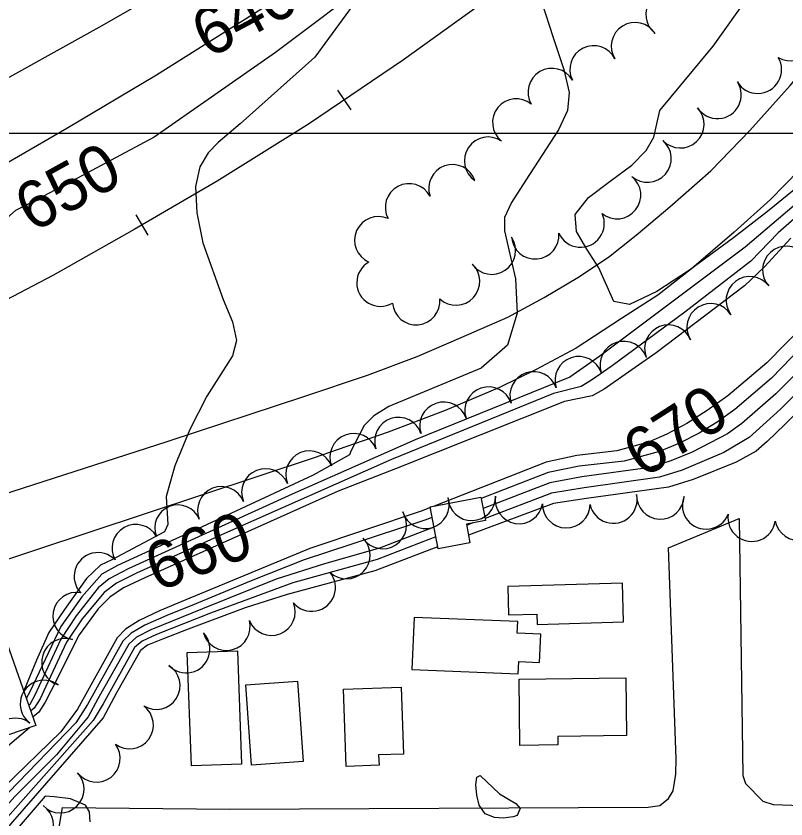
# Model space of a CAD drawing. Extents: x 79600 to 91800, y 75600 to 84400.
# Drawn here: x 83038.1 to 83361.8, y 80711.7 to 81049.5 of the extents above; entities that cross this region are included whole.
import ezdxf

# ---------------------------------------------------------------- set-up
doc = ezdxf.new("R2010")
doc.units = 0
for name, color, linetype in [('084-085$0$BLDG', 7, 'Continuous'), ('084-085$0$GRID', 7, 'Continuous'), ('084-085$0$INDEX', 7, 'Continuous'), ('084-085$0$INDXLBL', 7, 'Continuous'), ('084-085$0$INTER', 7, 'Continuous'), ('084-085$0$ROAD', 7, 'Continuous'), ('084-085$0$RR', 7, 'Continuous'), ('084-085$0$TREES', 7, 'Continuous')]:
    doc.layers.add(name, color=color, linetype=linetype)

# ---------------------------------------------------------------- blocks, each defined once
blk = doc.blocks.new('084-085$0$RRTICK100')
blk.add_line((0, -5), (0, 5))

msp = doc.modelspace()

# ---------------------------------------------------------------- linework, layer by layer
at = {"layer": '084-085$0$BLDG'}
for points in [[(83235.49, 80837.2), (83227.49, 80835.69), (83228.97, 80827.87), (83215.65, 80825.35), (83212.31, 80843.02), (83233.63, 80847.05)], [(83245.2, 80797.56), (83257.13, 80797.9), (83257.25, 80793.56), (83293.54, 80794.6), (83293.08, 80810.83), (83244.86, 80809.45)], [(82906.42, 80763.3), (83028.69, 80801.38), (83046.42, 80750.97), (82923.55, 80709.14)], [(83249.5, 80777.88), (83258.27, 80777.54), (83258.74, 80789.4), (83248.88, 80789.79), (83249.07, 80794.7), (83205.47, 80796.4), (83204.61, 80774.51), (83249.3, 80772.77)], [(83110.14, 80781.67), (83131.18, 80782.42), (83132.89, 80734.74), (83111.85, 80733.98)], [(83265.94, 80742.88), (83265.88, 80742.83), (83249.99, 80742.65), (83249.67, 80770.56), (83294.53, 80771.08), (83294.81, 80746.78), (83265.9, 80746.44)], [(83134.71, 80768.12), (83156.54, 80769.66), (83158.93, 80735.86), (83137.09, 80734.31)], [(83190.59, 80738.64), (83190.75, 80734.28), (83176.99, 80733.8), (83175.84, 80766.28), (83200.08, 80767.13), (83201.07, 80739.01)]]:
    msp.add_lwpolyline(points, close=True, dxfattribs=at)
at = {"layer": '084-085$0$GRID'}
msp.add_line((85000, 81000), (80000, 81000), dxfattribs=at)
at = {"layer": '084-085$0$INDEX'}
for points in [[(83472.67, 81305.57), (83424.24, 81268.33), (83327.82, 81190.09), (83314.37, 81179.41), (83250.25, 81129.62), (83203.94, 81095.43), (83166.06, 81068.07), (83097.13, 81024.57), (83059.43, 81002.19), (83024.08, 80981.75)], [(83465.53, 81299.36), (83455.55, 81287.44), (83359.37, 81198.24), (83310.96, 81158.63), (83277.1, 81131.9), (83147.18, 81034.2), (83096.26, 80998.53), (83061.85, 80980.11), (83044.86, 80971.24), (83037.87, 80967.62), (83029.37, 80960.29), (83006.61, 80933.25), (82996.35, 80923.79), (82987.43, 80912.51), (82983.75, 80904.64), (82982.71, 80895.43), (82985.29, 80885.25), (82998.1, 80862.22), (82979.11, 80812.56), (82973.75, 80797.91), (82961.3, 80780.39)], [(83363.9, 80956.06), (83352.86, 80943.96), (83344.41, 80935.96), (83307.31, 80907.84), (83285.36, 80892.49), (83280.42, 80889.71), (83268.81, 80887.35), (83197.62, 80859.05), (83173.62, 80849.65), (83092.25, 80813.18), (83083.37, 80808.89), (83077.57, 80804.98), (83072.67, 80800.07), (83064.73, 80789.2), (83052.93, 80765.78), (83050.4, 80760.82), (83047.66, 80756.61), (83045.17, 80754.53)], [(83369.33, 80919.42), (83353.86, 80903.57), (83337.35, 80889.75), (83328.72, 80883.48), (83320.13, 80878), (83311.82, 80873.55), (83304.02, 80870.18), (83290.78, 80866.56), (83273.92, 80864.65), (83261.06, 80861.73), (83214, 80843.33)], [(83212.37, 80842.7), (83208.5, 80841.18), (83161.69, 80825.49), (83109.55, 80803.82), (83098.47, 80799.22), (83089.85, 80795.2), (83084.22, 80791.6), (83080.62, 80787.88), (83064, 80757.86), (83057.02, 80748.37), (83032.69, 80724.85), (83007.86, 80699.14), (82992.91, 80679.77), (82964.33, 80646.26), (82955.87, 80636.61), (82946.44, 80626.85), (82927.14, 80610.42), (82913.06, 80600.21), (82882.68, 80583.55), (82863.17, 80570.05), (82847.84, 80563.87)], [(83069.24, 80710.46), (83069.04, 80714.67), (83067.35, 80717.51), (83060.98, 80720.16), (83054.14, 80721.02), (83050.37, 80721.22), (83031.89, 80699.75)]]:
    msp.add_lwpolyline(points, dxfattribs=at)
at = {"layer": '084-085$0$INTER'}
msp.add_line((83230.25, 80836.21), (83227.58, 80835.2), dxfattribs=at)
for points in [[(83372.83, 80982.49), (83354.16, 80967.2), (83339.77, 80956.17), (83321.33, 80942.59), (83307.6, 80933.57), (83296.02, 80928.18), (83289.51, 80929.35), (83283.11, 80943.56), (83278.2, 80951.47), (83273.78, 80958.88), (83273.25, 80966.03), (83278.8, 80973.1), (83287.94, 80980.03), (83297.01, 80986.69), (83303.09, 80992.93), (83306.33, 80998.46), (83308.81, 81009.68), (83331.26, 81036.83), (83376.29, 81100.03)], [(83180.94, 81055.72), (83163.76, 81032.12), (83132.35, 81004.07), (83123.18, 80996.31), (83118.97, 80991.93), (83115.47, 80986.04), (83113.64, 80977.78), (83114.16, 80966.72), (83116.7, 80954.06), (83125.28, 80930.27), (83129.19, 80920.77), (83130.87, 80912.97), (83129.2, 80906.49), (83118.37, 80889.55), (83111.23, 80875.57), (83104.93, 80860.24), (83101.23, 80847.35), (83101.93, 80835.52), (83100.52, 80832.51), (83078.41, 80820.75), (83073.6, 80818.46), (83067.75, 80812.8), (83058.51, 80799.85), (83051.86, 80790.14), (83046.7, 80778.55), (83044.08, 80772.11), (83041.8, 80766.59), (83041.3, 80765.54)], [(83259.13, 81055.66), (83263.99, 81040.4), (83268.51, 81026.97), (83270.69, 81017.29), (83269.99, 81009.71), (83266.28, 81001.65), (83252.44, 80980.36), (83246.44, 80970.99), (83243.55, 80964.66), (83243.48, 80959.15), (83248.1, 80938.99), (83248.9, 80924.49), (83244.73, 80911.07), (83233.74, 80901.28), (83194.93, 80885.28), (83188.55, 80881.23), (83184.51, 80877.24), (83179.01, 80866.76), (83178.39, 80864.83), (83163.06, 80856.33), (83116.41, 80834.61), (83094.21, 80824.47), (83080.84, 80818.32), (83074.18, 80814.63), (83065.74, 80805.15), (83056.94, 80792.68), (83043.95, 80765.15), (83042.44, 80762.3)], [(83420, 81011.99), (83358.64, 80958.29), (83347.11, 80946.33), (83319.4, 80924.84), (83288.84, 80902.38), (83280.07, 80896.28), (83275.7, 80893.62), (83264.11, 80890.69), (83195.94, 80862.93), (83127.1, 80832.34), (83088.79, 80815.05), (83080.35, 80810.82), (83075.12, 80806.93), (83065.88, 80795.86), (83059.41, 80786.03), (83050.72, 80767.36), (83048.25, 80762.26), (83045.78, 80758.26), (83044.28, 80757.06)], [(83561.28, 80957.53), (83557.09, 80972.85), (83552.86, 80985.66), (83548.71, 80992.73), (83542.99, 80996.22), (83534.72, 80998.03), (83517.85, 80999.14), (83511.22, 80999.23), (83491.97, 80993.48), (83472.23, 80987.16), (83466.49, 80985.21), (83455.88, 80978.77), (83417.91, 80950.84), (83412.4, 80946.11), (83389.53, 80917.08), (83368.92, 80893.49), (83359.53, 80884.13), (83346.33, 80872.21), (83335.77, 80865.8), (83318.18, 80858.46), (83308.63, 80855.42), (83277, 80851.04), (83263.32, 80848.72), (83235.32, 80838.13)], [(83376.54, 80979.28), (83344.68, 80952.2), (83283.63, 80906.44), (83270.98, 80897.52), (83206.02, 80871.23), (83154.21, 80848.3), (83100.75, 80823.93), (83085.33, 80816.92), (83077.33, 80812.76), (83072.66, 80808.89), (83063.42, 80797.19), (83056.9, 80787.4), (83046.1, 80763.71), (83043.91, 80759.9), (83043.42, 80759.52)], [(83514.13, 80956.52), (83512.82, 80958.61), (83505.32, 80964.81), (83496.02, 80966.77), (83485.23, 80965.69), (83461.11, 80960.98), (83438.76, 80955.95), (83430.5, 80952.62), (83424.48, 80949.21), (83418.37, 80944.86), (83393.72, 80913.26), (83371.34, 80887.62), (83361.42, 80877.65), (83353.89, 80870.49), (83349.32, 80866.36), (83340.99, 80861.74), (83322.9, 80854.56), (83312.51, 80851.27), (83278.02, 80846.5), (83264.07, 80844.38), (83228.37, 80831.03)], [(83372.62, 80914.51), (83355.75, 80897.09), (83340.35, 80883.9), (83333, 80878.61), (83325.34, 80873.93), (83317.11, 80869.76), (83308.74, 80866.28), (83293.88, 80862.24), (83274.95, 80860.11), (83261.81, 80857.39), (83233.73, 80846.53)], [(83366.49, 80899.36), (83357.64, 80890.61), (83343.34, 80878.06), (83337.28, 80873.74), (83322.4, 80865.97), (83313.46, 80862.37), (83304.74, 80859.57), (83275.97, 80855.58), (83262.56, 80853.06), (83234.53, 80842.33)], [(83213.15, 80838.57), (83209.57, 80837.19), (83159.31, 80820.66), (83136.97, 80811.81), (83113.01, 80801.94), (83101.49, 80797.29), (83092.31, 80793.24), (83086.53, 80789.9), (83083.07, 80786.55), (83068.25, 80759.87), (83063.31, 80752.17), (83035.15, 80722.98), (83010.34, 80696.41), (82992.41, 80672.32), (82959.93, 80634.33), (82950.64, 80624.4), (82941.75, 80616.09), (82926.06, 80603.95), (82913.3, 80595.53), (82887.33, 80582.28), (82867.41, 80569.98), (82860.87, 80566.17), (82854.05, 80563.78)], [(83213.93, 80834.45), (83210.64, 80833.19), (83190.94, 80825.67), (83167.85, 80819.03), (83147.44, 80812.51), (83116.47, 80800.07), (83094.77, 80791.29), (83088.84, 80788.21), (83085.53, 80785.22), (83072.59, 80762.18), (83068.42, 80754.69), (83055.14, 80738.7), (83037.61, 80721.1), (83016.03, 80697), (82995.15, 80668.91), (82963.98, 80632.05), (82954.85, 80621.94), (82946.92, 80614.2), (82933.04, 80603.44), (82918.1, 80593.81), (82878.73, 80573.93), (82868.82, 80567.57), (82862.35, 80564.41), (82860.06, 80563.69)], [(83214.71, 80830.33), (83211.71, 80829.2), (83189.98, 80820.9), (83154.54, 80810.99), (83119.93, 80798.2), (83097.22, 80789.33), (83091.15, 80786.52), (83087.98, 80783.89), (83074.74, 80760.19), (83070.63, 80753.11), (83018.14, 80694.09), (82997.88, 80665.51), (82968.04, 80629.77), (82959.06, 80619.49), (82952.09, 80612.31), (82940.01, 80602.94), (82922.9, 80592.09), (82901.51, 80580.71), (82871.46, 80566.07), (82865.93, 80563.6)], [(83215.49, 80826.22), (83212.78, 80825.2), (83189.03, 80816.14), (83152.15, 80806.16), (83134.44, 80800.49), (83110.55, 80791.49), (83099.68, 80787.37), (83093.46, 80784.82), (83090.44, 80782.56), (83080.43, 80764.7), (83074.72, 80754.27), (83036.63, 80710.42), (83020.24, 80691.19), (83000.62, 80662.11), (82963.26, 80617.03), (82957.27, 80610.42), (82946.99, 80602.43), (82927.7, 80590.38), (82901.88, 80576.65), (82880.14, 80566.7), (82873.16, 80563.49)], [(83043.73, 80750.05), (83022.84, 80732.36), (82993.05, 80705.84), (82952.22, 80659.63), (82941.02, 80646.76), (82926.17, 80633.28), (82896.52, 80613.85), (82890.24, 80608.9), (82885.21, 80601.69), (82869.48, 80590.04), (82868.48, 80589.11)]]:
    msp.add_lwpolyline(points, dxfattribs=at)
msp.add_lwpolyline([(83247.21, 80712.63), (83242.95, 80712.03), (83239.29, 80712.36), (83235.38, 80713.87), (83232.85, 80717.54), (83231.91, 80721.64), (83231.49, 80726.11), (83231.89, 80729.31), (83233.26, 80730.04), (83241.42, 80722.25), (83248.31, 80718.19), (83250.17, 80716.07), (83248.81, 80713.21)], close=True, dxfattribs=at)
at = {"layer": '084-085$0$ROAD'}
for points in [[(82526.61, 80685.34), (82646.24, 80723.87), (82750.82, 80757.34), (82878.99, 80798.26), (82988.53, 80834.09), (83102.11, 80870.57), (83159.2, 80889.43), (83185.89, 80898.46), (83206.83, 80906.21), (83225.28, 80914.26), (83244.97, 80922.78), (83260.15, 80931.11), (83274.41, 80939.44), (83287.26, 80948.08), (83298.86, 80957.32), (83313.09, 80969.23), (83330.25, 80984.42), (83346.62, 81001.31), (83363.61, 81020.23), (83451.73, 81124.34), (83535.05, 81224.21), (83642.47, 81350.36), (83678.89, 81393.19), (83686.23, 81402.11)], [(83373.43, 80990.76), (83355.36, 80972.29), (83340.05, 80958.52), (83322.11, 80943.17), (83308.04, 80932.04), (83292.71, 80922.3), (83273.66, 80909.74), (83256.77, 80900.77), (83241.43, 80893.21), (83218.63, 80883.59), (83194.59, 80874.42), (83163.1, 80863.49), (83022.07, 80816.73)], [(83052.88, 80688.35), (83057.68, 80716.52), (83127.96, 80715.88), (83303.96, 80716.68), (83308.77, 80717.33), (83312.48, 80720.31), (83314.48, 80723.58), (83315.53, 80730.59), (83315.64, 80736.96), (83312.44, 80825.72), (83342.21, 80838.04), (83343.67, 80729.99), (83344.78, 80726.57), (83352.14, 80719.16), (83356.5, 80717.79), (83364.27, 80717.52), (83616.77, 80717.25), (83827.91, 80717.34), (83952.29, 80717.97)]]:
    msp.add_lwpolyline(points, dxfattribs=at)
at = {"layer": '084-085$0$RR'}
for points in [[(83626.06, 81461.27), (83525.9, 81343.41), (83472.51, 81280.1), (83436.69, 81239.76), (83415.69, 81216.77), (83390.36, 81190.18), (83369.65, 81170.31), (83340.13, 81142.91), (83317.4, 81122.56), (83280.14, 81090.45), (83236.97, 81057.06), (83201.07, 81031.02), (83161.12, 81004.03), (83122.72, 80980), (83087.86, 80959.72), (83053.62, 80940.38), (83011.32, 80918.19)], [(83517.18, 81395.59), (83485.38, 81358.85), (83454.64, 81328.03), (83421.72, 81296.88), (83391.42, 81269.33), (83355.38, 81238.78), (83328.32, 81216.22), (83289.02, 81185.81), (83247.85, 81155.39), (83207.29, 81127.77), (83160.07, 81097), (83115.16, 81068.88), (83074.26, 81045.3), (83022.67, 81016.68)]]:
    msp.add_lwpolyline(points, dxfattribs=at)
at = {"layer": '084-085$0$TREES'}
for centre, radius, start, end in [((83312.93, 81050.07), 10, 52.8476, 232.8476), ((83363.66, 81040.66), 10, 239.6717, 59.6717), ((83298.42, 81036.78), 10, 32.1199, 212.1199), ((83281, 81027), 10, 26.4957, 206.4957), ((83350.02, 81026.91), 10, 210.7249, 30.7249), ((83263.42, 81017.49), 10, 30.3353, 210.3353), ((83333.07, 81016.31), 10, 213.3147, 33.3147), ((83248.49, 81004.67), 10, 50.9654, 230.9654), ((83317.43, 81003.96), 10, 223.3166, 43.3166), ((83236.64, 80988.59), 10, 56.2314, 236.2314), ((83303.61, 80989.54), 10, 229.0859, 49.0859), ((83221.64, 80976.98), 10, 19.2555, 199.2555), ((83290.83, 80974.16), 10, 231.4677, 51.4677), ((83203.37, 80968.98), 10, 28.0663, 208.0663), ((83190.49, 80955.13), 10, 66.0733, 246.0733), ((83275.49, 80962.21), 10, 204.3817, 24.3817), ((83256.42, 80957.25), 10, 184.7698, 4.7698), ((83238.19, 80950.79), 10, 214.2554, 34.2554), ((83362.04, 80942.64), 10, 42.3156, 222.3156), ((83191.41, 80937.32), 10, 119.8283, 299.8283), ((83223.11, 80937.84), 10, 227.0599, 47.0599), ((83346.68, 80929.86), 10, 37.2065, 217.2065), ((83206.34, 80929.58), 10, 185.3999, 5.3999), ((83330.22, 80918.53), 10, 31.9029, 211.9029), ((83312.44, 80909.55), 10, 21.694, 201.694), ((83293.68, 80902.65), 10, 18.6576, 198.6576), ((83274.73, 80896.25), 10, 18.6576, 198.6576), ((83255.78, 80889.85), 10, 18.6576, 198.6576), ((83236.83, 80883.46), 10, 18.6576, 198.6576), ((83217.88, 80877.06), 10, 18.6576, 198.6576), ((83198.93, 80870.66), 10, 18.6576, 198.6576), ((83180.12, 80863.88), 10, 20.9946, 200.9946), ((83161.52, 80856.54), 10, 22.0373, 202.0373), ((83142.98, 80849.04), 10, 22.0373, 202.0373), ((83124.44, 80841.53), 10, 22.0373, 202.0373), ((83210.23, 80843.88), 10, 197.6046, 17.6046), ((83229.75, 80847.2), 10, 181.6839, 1.6839), ((83249.62, 80845.91), 10, 170.8922, 350.8922), ((83289.26, 80846.06), 10, 192.3372, 12.3372), ((83309.02, 80847.78), 10, 177.6022, 357.6022), ((83328.29, 80843.62), 10, 158.0074, 338.0074), ((83106.18, 80834.14), 9.69, 22.0373, 202.0373), ((83269.5, 80844.13), 10, 178.8433, 358.8433), ((83192.34, 80835.37), 10, 213.2944, 33.2944), ((83347.46, 80838.45), 10, 171.8355, 351.8355), ((83367.18, 80838.89), 10, 190.7201, 10.7201), ((83088.5, 80825.58), 10, 29.505, 209.505), ((83177.02, 80822.69), 10, 225.9456, 45.9456), ((83072.55, 80813.76), 10, 43.6236, 223.6236), ((83162.44, 80809.04), 10, 220.2719, 40.2719), ((83063.59, 80797.01), 10, 80.0877, 260.0877), ((83145.52, 80798.89), 10, 201.6677, 21.6677), ((83126.57, 80792.59), 10, 195.0912, 15.0912), ((83109.64, 80783.12), 10, 223.3447, 43.3447), ((83058.87, 80777.62), 10, 72.527, 252.527), ((83097.09, 80767.76), 10, 238.1667, 58.1667), ((83049.9, 80760.06), 10, 53.3453, 233.3453), ((83085.87, 80751.23), 10, 233.5035, 53.5035), ((83037.86, 80744.09), 10, 52.6336, 232.6336), ((83071.94, 80737.17), 10, 217.0138, 37.0138), ((83056.74, 80724.22), 10, 223.8369, 43.8369), ((83043.87, 80709.05), 10, 235.5473, 55.5473)]:
    msp.add_arc(centre, radius, start, end, dxfattribs=at)

# ---------------------------------------------------------------- block references
at = {"layer": '084-085$0$RR'}
for p, rotation in [((83176.05, 81014.12), -145.94767505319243), ((83091.01, 80961.55), -149.8104537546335)]:
    msp.add_blockref('084-085$0$RRTICK100', p, dxfattribs=dict(at, rotation=rotation))

# ---------------------------------------------------------------- texts
at = {"layer": '084-085$0$INDXLBL'}
for s, rotation, p in [('640', 28.063, (83119.09, 81031.38)), ('650', 29.0449, (83045.1, 80958.13)), ('670', 32.6506, (83301.87, 80854.67)), ('660', 20.9169, (83097.44, 80807.13))]:
    msp.add_text(s, height=20, rotation=rotation, dxfattribs=at).set_placement(p)

doc.saveas('drawing.dxf')
